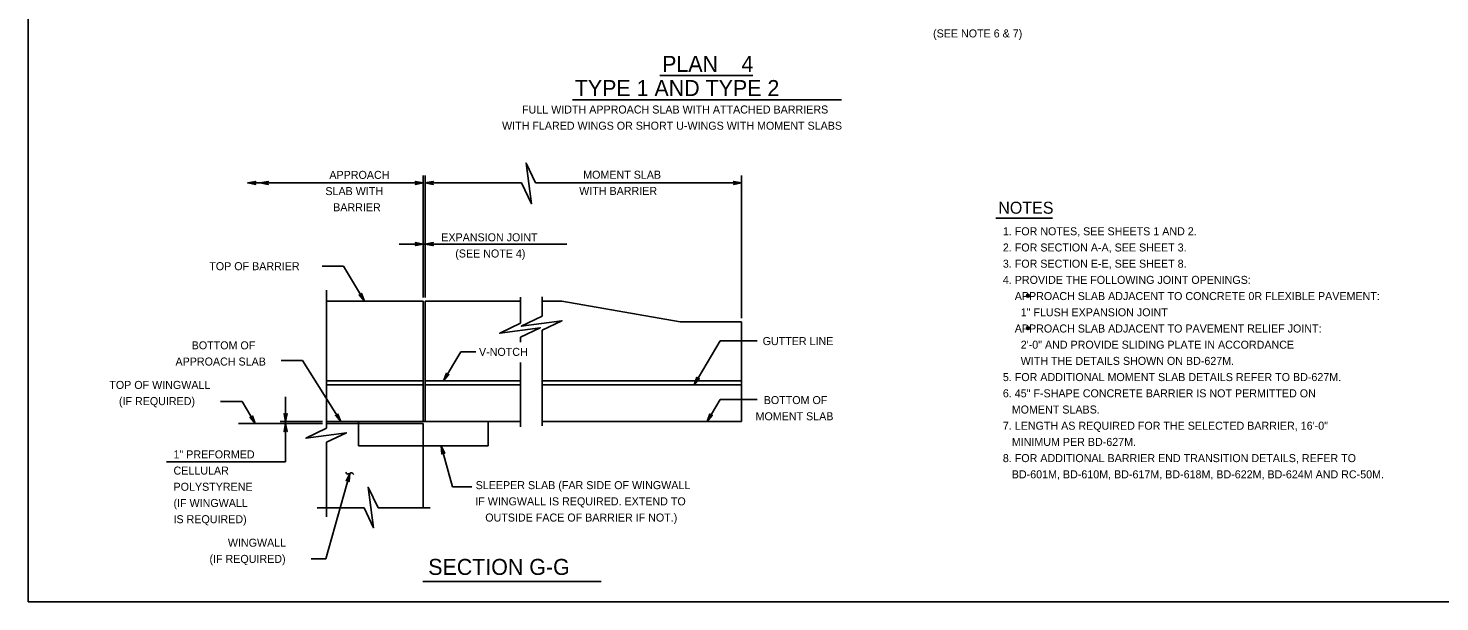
# Model space of a CAD drawing. Extents: x 636530 to 644067, y 294168 to 299122.
# Drawn here: x 641570 to 642099, y 297747 to 297962 of the extents above; entities that cross this region are included whole.
import ezdxf

# ---------------------------------------------------------------- set-up
doc = ezdxf.new("R2010")
doc.units = 0
doc.layers.add('1', color=7, linetype='Continuous')

msp = doc.modelspace()

# ---------------------------------------------------------------- linework, layer by layer
at = {"layer": '1'}
for p, q in [((641569.78, 298311.48), (641569.78, 297747.48)), ((641806.55, 297944.7), (641841.49, 297944.7)), ((641773.81, 297935.56), (641874.72, 297935.56)), ((641652.1, 297904.41), (641717.89, 297904.41)), ((641717.89, 297861.46), (641717.89, 297907.15)), ((641718.66, 297861.46), (641718.66, 297907.15)), ((641718.66, 297904.41), (641754.7, 297904.41)), ((641759.98, 297904.41), (641837.23, 297904.41)), ((641837.23, 297853.75), (641837.23, 297907.15)), ((641932.58, 297891.27), (641953.82, 297891.27)), ((641708.88, 297881.49), (641771.74, 297881.49)), ((641679.95, 297873.27), (641688.02, 297873.27)), ((641695.83, 297860.17), (641688.02, 297873.27)), ((641681.66, 297864.25), (641681.66, 297812.55)), ((641762.44, 297861.69), (641762.44, 297854.52)), ((641681.66, 297860.17), (641717.89, 297860.17)), ((641717.89, 297860.17), (641717.89, 297815.01)), ((641718.66, 297860.17), (641718.66, 297815.01)), ((641718.66, 297860.17), (641754.34, 297860.17)), ((641754.34, 297861.59), (641754.34, 297851.9)), ((641762.44, 297860.17), (641769.91, 297860.17)), ((641769.91, 297860.17), (641814.21, 297852.36)), ((641814.21, 297852.36), (641837.23, 297852.36)), ((641837.23, 297852.36), (641837.23, 297815.01)), ((641754.34, 297846.62), (641754.34, 297844.74)), ((641762.44, 297849.25), (641762.44, 297813.4)), ((641725.5, 297830.26), (641732, 297841.17)), ((641732, 297841.17), (641737.61, 297841.17)), ((641819.44, 297828.73), (641829.25, 297845.2)), ((641829.25, 297845.2), (641843.09, 297845.2)), ((641664.58, 297837.82), (641672.65, 297837.82)), ((641672.65, 297837.82), (641686.99, 297815.01)), ((641754.34, 297837.07), (641754.34, 297813.08)), ((641681.66, 297830.26), (641717.89, 297830.26)), ((641718.66, 297830.26), (641754.34, 297830.26)), ((641762.44, 297830.26), (641837.23, 297830.26)), ((641681.66, 297828.73), (641717.89, 297828.73)), ((641718.66, 297828.73), (641754.34, 297828.73)), ((641762.44, 297828.73), (641837.23, 297828.73)), ((641641.89, 297822.53), (641649.97, 297822.53)), ((641654.9, 297814.25), (641649.97, 297822.53)), ((641666.25, 297799.95), (641666.25, 297824.3)), ((641824.31, 297815.01), (641829.25, 297823.3)), ((641829.25, 297823.3), (641843.09, 297823.3)), ((641648.65, 297814.25), (641680.08, 297814.25)), ((641664.3, 297815.01), (641680.08, 297815.01)), ((641681.66, 297815.01), (641754.34, 297815.01)), ((641681.66, 297814.25), (641717.89, 297814.25)), ((641693.57, 297805.87), (641693.57, 297815.01)), ((641717.89, 297814.25), (641717.89, 297782.62)), ((641742.22, 297805.87), (641742.22, 297815.01)), ((641762.44, 297815.01), (641837.23, 297815.01)), ((641681.66, 297807.27), (641681.66, 297779.29)), ((641693.57, 297805.87), (641717.89, 297805.87)), ((641717.89, 297805.87), (641742.22, 297805.87)), ((641724.59, 297805.87), (641728.87, 297790.6)), ((641666.25, 297799.95), (641621.64, 297799.95)), ((641690.33, 297795.55), (641681.36, 297763.54)), ((641736.09, 297790.6), (641728.87, 297790.6)), ((641695.72, 297782.62), (641678.07, 297782.62)), ((641720.45, 297782.62), (641701, 297782.62)), ((641681.36, 297763.54), (641675.87, 297763.54)), ((641717.75, 297755.12), (641784.66, 297755.12)), ((641569.78, 297747.48), (642355.78, 297747.48))]:
    msp.add_line(p, q, dxfattribs=at)
for points in [[(641754.7, 297904.41), (641758.51, 297896.63), (641756.44, 297911.86), (641759.98, 297904.41)], [(641652.1, 297904.41), (641655.08, 297904.97), (641654.96, 297904.89), (641654.85, 297904.81), (641654.79, 297904.71), (641654.73, 297904.61), (641654.71, 297904.51), (641654.7, 297904.41), (641654.71, 297904.31), (641654.73, 297904.21), (641654.79, 297904.11), (641654.85, 297904.01), (641654.96, 297903.93), (641655.08, 297903.85), (641652.1, 297904.41), (641654.96, 297903.93), (641654.85, 297904.01), (641652.1, 297904.41), (641654.79, 297904.11), (641654.73, 297904.21), (641652.1, 297904.41), (641654.71, 297904.31), (641654.7, 297904.41), (641652.1, 297904.41), (641654.71, 297904.51), (641654.73, 297904.61), (641652.1, 297904.41), (641654.79, 297904.71), (641654.85, 297904.81), (641652.1, 297904.41), (641654.96, 297904.89)], [(641656.78, 297904.41), (641659.76, 297904.97), (641659.64, 297904.89), (641659.53, 297904.81), (641659.47, 297904.71), (641659.41, 297904.61), (641659.39, 297904.51), (641659.38, 297904.41), (641659.39, 297904.31), (641659.41, 297904.21), (641659.47, 297904.11), (641659.53, 297904.01), (641659.64, 297903.93), (641659.76, 297903.85), (641656.78, 297904.41), (641659.64, 297903.93), (641659.53, 297904.01), (641656.78, 297904.41), (641659.47, 297904.11), (641659.41, 297904.21), (641656.78, 297904.41), (641659.39, 297904.31), (641659.38, 297904.41), (641656.78, 297904.41), (641659.39, 297904.51), (641659.41, 297904.61), (641656.78, 297904.41), (641659.47, 297904.71), (641659.53, 297904.81), (641656.78, 297904.41), (641659.64, 297904.89)], [(641717.89, 297904.41), (641714.91, 297903.85), (641715.03, 297903.93), (641715.14, 297904.01), (641715.2, 297904.11), (641715.26, 297904.21), (641715.28, 297904.31), (641715.29, 297904.41), (641715.28, 297904.51), (641715.26, 297904.61), (641715.2, 297904.71), (641715.14, 297904.81), (641715.03, 297904.89), (641714.91, 297904.97), (641717.89, 297904.41), (641715.03, 297904.89), (641715.14, 297904.81), (641717.89, 297904.41), (641715.2, 297904.71), (641715.26, 297904.61), (641717.89, 297904.41), (641715.28, 297904.51), (641715.29, 297904.41), (641717.89, 297904.41), (641715.28, 297904.31), (641715.26, 297904.21), (641717.89, 297904.41), (641715.2, 297904.11), (641715.14, 297904.01), (641717.89, 297904.41), (641715.03, 297903.93)], [(641718.66, 297904.41), (641721.64, 297904.97), (641721.52, 297904.89), (641721.41, 297904.81), (641721.35, 297904.71), (641721.29, 297904.61), (641721.27, 297904.51), (641721.26, 297904.41), (641721.27, 297904.31), (641721.29, 297904.21), (641721.35, 297904.11), (641721.41, 297904.01), (641721.52, 297903.93), (641721.64, 297903.85), (641718.66, 297904.41), (641721.52, 297903.93), (641721.41, 297904.01), (641718.66, 297904.41), (641721.35, 297904.11), (641721.29, 297904.21), (641718.66, 297904.41), (641721.27, 297904.31), (641721.26, 297904.41), (641718.66, 297904.41), (641721.27, 297904.51), (641721.29, 297904.61), (641718.66, 297904.41), (641721.35, 297904.71), (641721.41, 297904.81), (641718.66, 297904.41), (641721.52, 297904.89)], [(641837.23, 297904.41), (641834.25, 297903.85), (641834.36, 297903.93), (641834.48, 297904.01), (641834.54, 297904.11), (641834.6, 297904.21), (641834.61, 297904.31), (641834.63, 297904.41), (641834.61, 297904.51), (641834.6, 297904.61), (641834.54, 297904.71), (641834.48, 297904.81), (641834.36, 297904.89), (641834.25, 297904.97), (641837.23, 297904.41), (641834.36, 297904.89), (641834.48, 297904.81), (641837.23, 297904.41), (641834.54, 297904.71), (641834.6, 297904.61), (641837.23, 297904.41), (641834.61, 297904.51), (641834.63, 297904.41), (641837.23, 297904.41), (641834.61, 297904.31), (641834.6, 297904.21), (641837.23, 297904.41), (641834.54, 297904.11), (641834.48, 297904.01), (641837.23, 297904.41), (641834.36, 297903.93)], [(641717.89, 297881.49), (641714.91, 297880.93), (641715.03, 297881.01), (641715.14, 297881.09), (641715.2, 297881.19), (641715.26, 297881.29), (641715.28, 297881.39), (641715.29, 297881.49), (641715.28, 297881.59), (641715.26, 297881.69), (641715.2, 297881.79), (641715.14, 297881.89), (641715.03, 297881.97), (641714.91, 297882.05), (641717.89, 297881.49), (641715.03, 297881.97), (641715.14, 297881.89), (641717.89, 297881.49), (641715.2, 297881.79), (641715.26, 297881.69), (641717.89, 297881.49), (641715.28, 297881.59), (641715.29, 297881.49), (641717.89, 297881.49), (641715.28, 297881.39), (641715.26, 297881.29), (641717.89, 297881.49), (641715.2, 297881.19), (641715.14, 297881.09), (641717.89, 297881.49), (641715.03, 297881.01)], [(641718.66, 297881.49), (641721.64, 297882.05), (641721.52, 297881.97), (641721.41, 297881.89), (641721.35, 297881.79), (641721.29, 297881.69), (641721.27, 297881.59), (641721.26, 297881.49), (641721.27, 297881.39), (641721.29, 297881.29), (641721.35, 297881.19), (641721.41, 297881.09), (641721.52, 297881.01), (641721.64, 297880.93), (641718.66, 297881.49), (641721.52, 297881.01), (641721.41, 297881.09), (641718.66, 297881.49), (641721.35, 297881.19), (641721.29, 297881.29), (641718.66, 297881.49), (641721.27, 297881.39), (641721.26, 297881.49), (641718.66, 297881.49), (641721.27, 297881.59), (641721.29, 297881.69), (641718.66, 297881.49), (641721.35, 297881.79), (641721.41, 297881.89), (641718.66, 297881.49), (641721.52, 297881.97)], [(641695.83, 297860.17), (641693.82, 297862.44), (641693.95, 297862.38), (641694.08, 297862.33), (641694.19, 297862.33), (641694.31, 297862.33), (641694.4, 297862.36), (641694.5, 297862.4), (641694.57, 297862.47), (641694.65, 297862.53), (641694.71, 297862.63), (641694.76, 297862.74), (641694.77, 297862.88), (641694.78, 297863.02), (641695.83, 297860.17), (641694.77, 297862.88), (641694.76, 297862.74), (641695.83, 297860.17), (641694.71, 297862.63), (641694.65, 297862.53), (641695.83, 297860.17), (641694.57, 297862.47), (641694.5, 297862.4), (641695.83, 297860.17), (641694.4, 297862.36), (641694.31, 297862.33), (641695.83, 297860.17), (641694.19, 297862.33), (641694.08, 297862.33), (641695.83, 297860.17), (641693.95, 297862.38)], [(641754.34, 297851.9), (641746.56, 297848.09), (641761.78, 297850.16), (641754.34, 297846.62)], [(641762.44, 297854.52), (641754.66, 297850.72), (641769.88, 297852.79), (641762.44, 297849.25)], [(641725.5, 297830.26), (641726.55, 297833.11), (641726.56, 297832.97), (641726.56, 297832.83), (641726.62, 297832.73), (641726.68, 297832.62), (641726.75, 297832.56), (641726.83, 297832.49), (641726.92, 297832.46), (641727.02, 297832.42), (641727.14, 297832.42), (641727.25, 297832.42), (641727.38, 297832.48), (641727.51, 297832.53), (641725.5, 297830.26), (641727.38, 297832.48), (641727.25, 297832.42), (641725.5, 297830.26), (641727.14, 297832.42), (641727.02, 297832.42), (641725.5, 297830.26), (641726.92, 297832.46), (641726.83, 297832.49), (641725.5, 297830.26), (641726.75, 297832.56), (641726.68, 297832.62), (641725.5, 297830.26), (641726.62, 297832.73), (641726.56, 297832.83), (641725.5, 297830.26), (641726.56, 297832.97)], [(641819.44, 297828.73), (641820.48, 297831.58), (641820.49, 297831.44), (641820.5, 297831.3), (641820.56, 297831.2), (641820.61, 297831.1), (641820.69, 297831.03), (641820.77, 297830.97), (641820.86, 297830.93), (641820.96, 297830.89), (641821.07, 297830.89), (641821.19, 297830.89), (641821.32, 297830.95), (641821.44, 297831.01), (641819.44, 297828.73), (641821.32, 297830.95), (641821.19, 297830.89), (641819.44, 297828.73), (641821.07, 297830.89), (641820.96, 297830.89), (641819.44, 297828.73), (641820.86, 297830.93), (641820.77, 297830.97), (641819.44, 297828.73), (641820.69, 297831.03), (641820.61, 297831.1), (641819.44, 297828.73), (641820.56, 297831.2), (641820.5, 297831.3), (641819.44, 297828.73), (641820.49, 297831.44)], [(641654.9, 297814.25), (641652.89, 297816.52), (641653.02, 297816.47), (641653.15, 297816.41), (641653.27, 297816.41), (641653.38, 297816.41), (641653.48, 297816.45), (641653.57, 297816.48), (641653.65, 297816.55), (641653.72, 297816.61), (641653.78, 297816.72), (641653.84, 297816.82), (641653.85, 297816.96), (641653.86, 297817.1), (641654.9, 297814.25), (641653.85, 297816.96), (641653.84, 297816.82), (641654.9, 297814.25), (641653.78, 297816.72), (641653.72, 297816.61), (641654.9, 297814.25), (641653.65, 297816.55), (641653.57, 297816.48), (641654.9, 297814.25), (641653.48, 297816.45), (641653.38, 297816.41), (641654.9, 297814.25), (641653.27, 297816.41), (641653.15, 297816.41), (641654.9, 297814.25), (641653.02, 297816.47)], [(641666.25, 297815.01), (641665.69, 297817.99), (641665.77, 297817.88), (641665.85, 297817.76), (641665.95, 297817.7), (641666.05, 297817.64), (641666.15, 297817.63), (641666.25, 297817.61), (641666.35, 297817.63), (641666.45, 297817.64), (641666.55, 297817.7), (641666.65, 297817.76), (641666.73, 297817.88), (641666.81, 297817.99), (641666.25, 297815.01), (641666.73, 297817.88), (641666.65, 297817.76), (641666.25, 297815.01), (641666.55, 297817.7), (641666.45, 297817.64), (641666.25, 297815.01), (641666.35, 297817.63), (641666.25, 297817.61), (641666.25, 297815.01), (641666.15, 297817.63), (641666.05, 297817.64), (641666.25, 297815.01), (641665.95, 297817.7), (641665.85, 297817.76), (641666.25, 297815.01), (641665.77, 297817.88)], [(641666.25, 297814.25), (641666.81, 297811.27), (641666.73, 297811.38), (641666.65, 297811.5), (641666.55, 297811.55), (641666.45, 297811.61), (641666.35, 297811.63), (641666.25, 297811.65), (641666.15, 297811.63), (641666.05, 297811.61), (641665.95, 297811.55), (641665.85, 297811.5), (641665.77, 297811.38), (641665.69, 297811.27), (641666.25, 297814.25), (641665.77, 297811.38), (641665.85, 297811.5), (641666.25, 297814.25), (641665.95, 297811.55), (641666.05, 297811.61), (641666.25, 297814.25), (641666.15, 297811.63), (641666.25, 297811.65), (641666.25, 297814.25), (641666.35, 297811.63), (641666.45, 297811.61), (641666.25, 297814.25), (641666.55, 297811.55), (641666.65, 297811.5), (641666.25, 297814.25), (641666.73, 297811.38)], [(641686.99, 297815.01), (641684.93, 297817.24), (641685.06, 297817.18), (641685.18, 297817.13), (641685.3, 297817.13), (641685.42, 297817.13), (641685.51, 297817.17), (641685.6, 297817.21), (641685.68, 297817.28), (641685.76, 297817.35), (641685.81, 297817.45), (641685.86, 297817.55), (641685.87, 297817.69), (641685.87, 297817.83), (641686.99, 297815.01), (641685.87, 297817.69), (641685.86, 297817.55), (641686.99, 297815.01), (641685.81, 297817.45), (641685.76, 297817.35), (641686.99, 297815.01), (641685.68, 297817.28), (641685.6, 297817.21), (641686.99, 297815.01), (641685.51, 297817.17), (641685.42, 297817.13), (641686.99, 297815.01), (641685.3, 297817.13), (641685.18, 297817.13), (641686.99, 297815.01), (641685.06, 297817.18)], [(641824.31, 297815.01), (641825.35, 297817.86), (641825.36, 297817.72), (641825.37, 297817.58), (641825.43, 297817.48), (641825.49, 297817.38), (641825.56, 297817.31), (641825.64, 297817.24), (641825.73, 297817.21), (641825.83, 297817.17), (641825.94, 297817.17), (641826.06, 297817.17), (641826.19, 297817.23), (641826.32, 297817.29), (641824.31, 297815.01), (641826.19, 297817.23), (641826.06, 297817.17), (641824.31, 297815.01), (641825.94, 297817.17), (641825.83, 297817.17), (641824.31, 297815.01), (641825.73, 297817.21), (641825.64, 297817.24), (641824.31, 297815.01), (641825.56, 297817.31), (641825.49, 297817.38), (641824.31, 297815.01), (641825.43, 297817.48), (641825.37, 297817.58), (641824.31, 297815.01), (641825.36, 297817.72)], [(641681.66, 297812.55), (641673.88, 297808.74), (641689.11, 297810.81), (641681.66, 297807.27)], [(641724.59, 297805.87), (641724.85, 297802.84), (641724.9, 297802.98), (641724.94, 297803.11), (641725.03, 297803.19), (641725.11, 297803.28), (641725.2, 297803.32), (641725.29, 297803.36), (641725.39, 297803.37), (641725.49, 297803.38), (641725.6, 297803.35), (641725.72, 297803.32), (641725.82, 297803.23), (641725.93, 297803.15), (641724.59, 297805.87), (641725.82, 297803.23), (641725.72, 297803.32), (641724.59, 297805.87), (641725.6, 297803.35), (641725.49, 297803.38), (641724.59, 297805.87), (641725.39, 297803.37), (641725.29, 297803.36), (641724.59, 297805.87), (641725.2, 297803.32), (641725.11, 297803.28), (641724.59, 297805.87), (641725.03, 297803.19), (641724.94, 297803.11), (641724.59, 297805.87), (641724.9, 297802.98)], [(641690.33, 297795.55), (641690.07, 297792.52), (641690.02, 297792.66), (641689.98, 297792.79), (641689.9, 297792.87), (641689.82, 297792.96), (641689.72, 297793), (641689.63, 297793.04), (641689.53, 297793.05), (641689.43, 297793.06), (641689.32, 297793.03), (641689.21, 297793), (641689.1, 297792.91), (641688.99, 297792.83), (641690.33, 297795.55), (641689.1, 297792.91), (641689.21, 297793), (641690.33, 297795.55), (641689.32, 297793.03), (641689.43, 297793.06), (641690.33, 297795.55), (641689.53, 297793.05), (641689.63, 297793.04), (641690.33, 297795.55), (641689.72, 297793), (641689.82, 297792.96), (641690.33, 297795.55), (641689.9, 297792.87), (641689.98, 297792.79), (641690.33, 297795.55), (641690.02, 297792.66)], [(641701, 297782.62), (641697.19, 297790.4), (641699.26, 297775.18), (641695.72, 297782.62)]]:
    msp.add_lwpolyline(points, dxfattribs=at)
for centre, radius in [((641944.62, 297862.15), 0.533), ((641944.62, 297862.15), 0.4), ((641944.62, 297862.15), 0.267), ((641944.62, 297862.15), 0.133), ((641944.62, 297850), 0.533), ((641944.62, 297850), 0.4), ((641944.62, 297850), 0.267), ((641944.62, 297850), 0.133)]:
    msp.add_circle(centre, radius, dxfattribs=at)
msp.add_spline([(641688.84, 297796), (641689.55, 297795.32), (641691.13, 297795.77), (641691.84, 297795.15)], degree=3, dxfattribs=at)

# ---------------------------------------------------------------- texts
for s, height, p in [('(SEE NOTE 6 & 7)', 3, (641909.05, 297958.94)), ('PLAN ', 6, (641807.45, 297946.04)), ('4', 6, (641837.21, 297946.04)), ('TYPE 1 AND TYPE 2', 6, (641774.71, 297936.97)), ('FULL WIDTH APPROACH SLAB WITH ATTACHED BARRIERS', 3, (641754.94, 297930.43)), ('WITH FLARED WINGS OR SHORT U-WINGS WITH MOMENT SLABS', 3, (641747.44, 297924.36)), ('APPROACH', 3, (641682.7, 297905.93)), ('MOMENT SLAB', 3, (641777.87, 297905.99)), ('SLAB WITH', 3, (641681.2, 297899.86)), ('WITH BARRIER', 3, (641776.37, 297899.92)), ('BARRIER', 3, (641684.12, 297893.79)), ('NOTES', 4.5, (641933.48, 297892.88)), ('EXPANSION JOINT', 3, (641724.65, 297882.54)), ('1. FOR NOTES, SEE SHEETS 1 AND 2.', 3, (641935.22, 297884.8)), ('(SEE NOTE 4)', 3, (641729.9, 297876.47)), ('2. FOR SECTION A-A, SEE SHEET 3.', 3, (641935.22, 297878.73)), ('TOP OF BARRIER', 3, (641637.67, 297871.72)), ('3. FOR SECTION E-E, SEE SHEET 8.', 3, (641935.22, 297872.66)), ('4. PROVIDE THE FOLLOWING JOINT OPENINGS:', 3, (641935.22, 297866.59)), ('    APPROACH SLAB ADJACENT TO CONCRETE 0R FLEXIBLE PAVEMENT:', 3, (641935.22, 297860.52)), ('      1" FLUSH EXPANSION JOINT', 3, (641935.22, 297854.44)), ('    APPROACH SLAB ADJACENT TO PAVEMENT RELIEF JOINT:', 3, (641935.22, 297848.37)), ('GUTTER LINE', 3, (641845.15, 297843.65)), ('BOTTOM OF', 3, (641631.07, 297842.06)), ('V-NOTCH', 3, (641738.79, 297839.61)), ('      2\'-0" AND PROVIDE SLIDING PLATE IN ACCORDANCE', 3, (641935.22, 297842.3)), ('APPROACH SLAB', 3, (641625, 297835.99)), ('      WITH THE DETAILS SHOWN ON BD-627M. ', 3, (641935.22, 297836.23)), ('TOP OF WINGWALL', 3, (641600.19, 297827.23)), ('5. FOR ADDITIONAL MOMENT SLAB DETAILS REFER TO BD-627M. ', 3, (641935.22, 297830.16)), ('6. 45" F-SHAPE CONCRETE BARRIER IS NOT PERMITTED ON ', 3, (641935.22, 297824.08)), ('(IF REQUIRED)', 3, (641603.8, 297821.16)), ('BOTTOM OF', 3, (641845.56, 297821.55)), ('   MOMENT SLABS.', 3, (641935.22, 297818.01)), ('MOMENT SLAB', 3, (641842.49, 297815.48)), ('7. LENGTH AS REQUIRED FOR THE SELECTED BARRIER, 16\'-0"', 3, (641935.22, 297811.94)), ('   MINIMUM PER BD-627M.', 3, (641935.22, 297805.87)), ('1" PREFORMED', 3, (641624.26, 297801.2)), ('8. FOR ADDITIONAL BARRIER END TRANSITION DETAILS, REFER TO ', 3, (641935.22, 297799.8)), ('CELLULAR', 3, (641624.26, 297795.13)), ('   BD-601M, BD-610M, BD-617M, BD-618M, BD-622M, BD-624M AND RC-50M.', 3, (641935.22, 297793.72)), ('POLYSTYRENE', 3, (641624.26, 297789.06)), ('SLEEPER SLAB (FAR SIDE OF WINGWALL', 3, (641737.54, 297789.67)), ('(IF WINGWALL', 3, (641624.26, 297782.98)), ('IF WINGWALL IS REQUIRED. EXTEND TO', 3, (641737.41, 297783.6)), ('IS REQUIRED)', 3, (641624.26, 297776.91)), ('OUTSIDE FACE OF BARRIER IF NOT.)', 3, (641741.15, 297777.53)), ('WINGWALL', 3, (641644.64, 297768.1)), ('(IF REQUIRED)', 3, (641637.75, 297762.03)), ('SECTION G-G', 6, (641719.76, 297757.53))]:
    msp.add_text(s, height=height, dxfattribs=at).set_placement(p)

doc.saveas('drawing.dxf')
